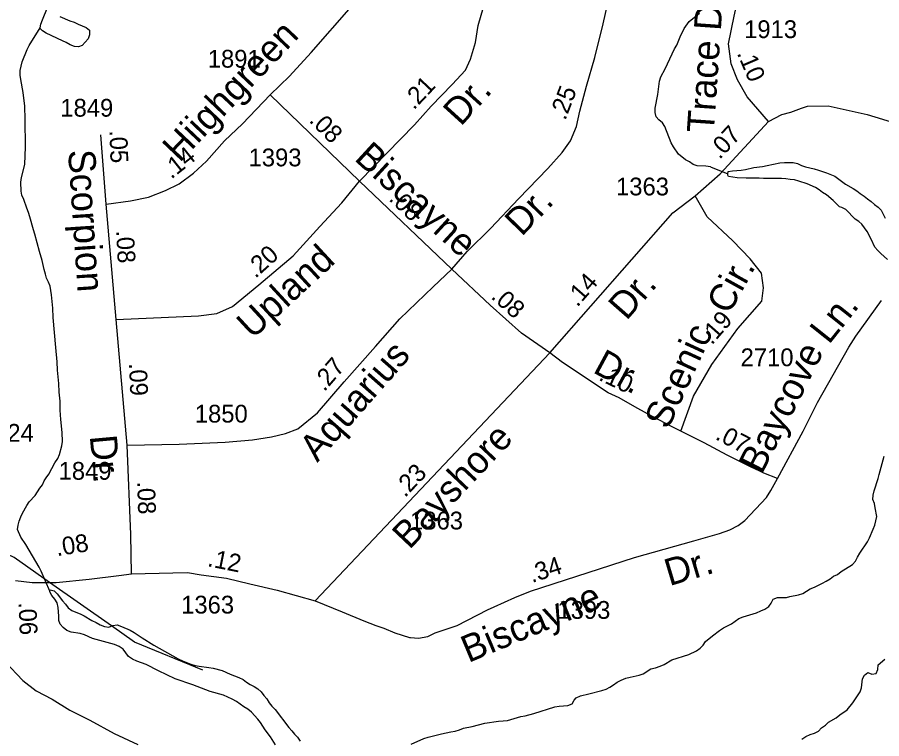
# Model space of a CAD drawing. Extents: x 2290055 to 2389491, y 66597 to 237875.
# Drawn here: x 2361667 to 2364704, y 193626 to 196160 of the extents above; entities that cross this region are included whole.
import ezdxf

# ---------------------------------------------------------------- set-up
doc = ezdxf.new("R2010")
doc.units = 0
for name, color, linetype in [('Exist Boundary Political Urban Extension UEB', 7, 'Continuous'), ('Exist Hydrographic Creek Single Shore', 7, 'Continuous'), ('Exist Hydrographic Pond Under 1500 Sq Ft', 7, 'Continuous'), ('Exist Hydrographic River Shore', 7, 'Continuous'), ('Exist Road Non-System Type 51', 7, 'Continuous'), ('Exist Road Non-System Type 51 Label', 7, 'Continuous'), ('Exist Road Secondary Mileage Hundredths English Label', 7, 'Continuous'), ('Exist Road Secondary Type 51 Attributed', 7, 'Continuous'), ('Exist Road Secondary Type 51 Label', 7, 'Continuous'), ('Exist Road Secondary Type 51 Number Label', 7, 'Continuous')]:
    doc.layers.add(name, color=color, linetype=linetype)

msp = doc.modelspace()

# ---------------------------------------------------------------- linework, layer by layer
at = {"layer": 'Exist Boundary Political Urban Extension UEB'}
msp.add_line((2361997.4, 194021.7), (2361779.9, 194174.9), dxfattribs=at)
for points in [[(2361779.9, 194174.9), (2361655.6, 194262.6), (2361328.9, 194416.4), (2361257, 194457.2)], [(2362318, 193865.9), (2362078.3, 193964.6), (2361997.4, 194021.7)]]:
    msp.add_lwpolyline(points, dxfattribs=at)
at = {"layer": 'Exist Hydrographic Creek Single Shore'}
msp.add_line((2364102, 195634.7), (2364163.2, 195609.8), dxfattribs=at)
for points in [[(2364102, 195634.7), (2364086, 195636.7), (2364055.5, 195638.2), (2364041, 195643.2), (2364028.7, 195652), (2364014.7, 195659.5), (2363990.2, 195679.1), (2363971.7, 195704.7), (2363964.2, 195718.6), (2363942, 195776.3), (2363933, 195789.5), (2363921, 195799.2), (2363910.7, 195810.4), (2363907.5, 195825.7), (2363907.5, 195841), (2363917.5, 195888.7), (2363922.7, 195935.1), (2363927.2, 195950.4), (2363943, 195978.5), (2363975.5, 196049.2), (2363983.7, 196061.8), (2363995, 196091.8), (2364009, 196121.1), (2364027.5, 196145.2), (2364063.2, 196174.7)], [(2361781.1, 194143.9), (2361750.5, 194214.1), (2361743.2, 194227.9), (2361719.5, 194267.9), (2361696.7, 194308.3), (2361678.5, 194333.4), (2361667, 194360.4), (2361669.5, 194375.4), (2361673.5, 194390.3), (2361678.5, 194404.8), (2361684.7, 194418.5), (2361700, 194444.8), (2361708.7, 194457.6), (2361729.2, 194480), (2361745.7, 194505.8), (2361755, 194517.9), (2361761, 194531.9), (2361767.7, 194542.6), (2361777, 194554.6), (2361798, 194595.1), (2361808.5, 194609.5), (2361814.7, 194623.8), (2361823, 194654.5), (2361825, 194670), (2361824.5, 194701.3), (2361819.5, 194747.5), (2361817.5, 194779.8), (2361817, 194811.1), (2361813.7, 194842.7), (2361812.2, 194873.5), (2361807.7, 194919.8), (2361807.2, 194949.8), (2361802, 195000), (2361792.5, 195105.3), (2361791.2, 195137.9), (2361786.5, 195184.8), (2361781.5, 195215.4), (2361776.2, 195229.5), (2361769.5, 195243.2), (2361766.2, 195258.1), (2361761, 195273.6), (2361753.5, 195306.1), (2361744.5, 195336.8), (2361728.5, 195398.7), (2361723, 195412.9), (2361711, 195459.6), (2361706.5, 195474.1), (2361700, 195489.2), (2361689.2, 195520.4), (2361683, 195534.6), (2361680, 195549.7), (2361679.5, 195580.9), (2361681.5, 195596.8), (2361693.2, 195642.4), (2361696, 195705.5), (2361694.5, 195800.9), (2361692.7, 195848.1), (2361687.7, 195895.5), (2361678.5, 195941.6), (2361676.7, 195956.9), (2361676.5, 195972.8), (2361679.7, 195987.8), (2361684.2, 196003), (2361701, 196047.4), (2361708.7, 196061.3), (2361747, 196122.5)]]:
    msp.add_lwpolyline(points, dxfattribs=at)
at = {"layer": 'Exist Hydrographic Pond Under 1500 Sq Ft'}
for points in [[(2361747, 196122.5), (2361749.7, 196135.8), (2361755, 196151.1), (2361772.7, 196194.6)], [(2361815.5, 196163), (2361851.7, 196147.5), (2361866.2, 196142.3), (2361880.5, 196135.5), (2361908.5, 196123.9), (2361920.7, 196114.9), (2361920, 196098.9), (2361915.2, 196084.3), (2361894.5, 196060.8), (2361882.2, 196056.3)], [(2361882.2, 196056.3), (2361867.2, 196057.4), (2361852.2, 196062.7), (2361838.7, 196070.9), (2361825, 196077.8), (2361768.2, 196104.3), (2361755, 196112), (2361746.5, 196120.1), (2361747, 196122.5)]]:
    msp.add_lwpolyline(points, dxfattribs=at)
at = {"layer": 'Exist Hydrographic River Shore'}
for points in [[(2364163.2, 195609.8), (2364164.7, 195618.3), (2364179.5, 195620.8), (2364209.7, 195623), (2364224.5, 195625.4), (2364254.5, 195632.2), (2364285.2, 195635.9), (2364300.7, 195638.8), (2364346.2, 195649.1), (2364362.2, 195650.1), (2364393, 195650.1), (2364408.2, 195646.5), (2364422, 195639.2), (2364436.2, 195634.2), (2364466.2, 195627.5), (2364481, 195623.1), (2364510, 195613.2), (2364539, 195601.3), (2364576.2, 195573.8), (2364603, 195558.4), (2364616, 195550), (2364628, 195540.9), (2364641.7, 195532.2), (2364653.7, 195521.9), (2364667, 195512.5), (2364678, 195502.3), (2364691, 195492.6), (2364701.7, 195482.1), (2364715.2, 195454.4)], [(2364724.5, 195309.6), (2364701, 195329.7), (2364690, 195340.4), (2364680, 195352.4), (2364666.5, 195380.4), (2364652.2, 195407.3), (2364634, 195432.7), (2364623, 195443), (2364610.2, 195451.4), (2364577.2, 195484.8), (2364563, 195491.6), (2364555, 195494.5), (2364533, 195516.1), (2364509.2, 195536.1), (2364496, 195544.5), (2364484, 195553.8), (2364471.2, 195562.2), (2364442, 195575.4), (2364412, 195583.8), (2364397.5, 195588.8), (2364382.2, 195589.7), (2364366.5, 195592.3), (2364351, 195593.4), (2364288.7, 195593.8), (2364273.5, 195594.9), (2364227, 195594.6), (2364196.2, 195596.5), (2364181, 195598.1), (2364165.7, 195600.9), (2364162.5, 195605.8), (2364163.2, 195609.8)], [(2363909, 193874.8), (2363924.7, 193880.1), (2363939.7, 193886.3), (2363966.7, 193902.9), (2364025.5, 193921.9), (2364053.2, 193934.7), (2364065.7, 193943.4), (2364076.2, 193954.4), (2364085, 193966.9), (2364108.7, 193986.5), (2364134, 194005.3), (2364147.5, 194014.9), (2364175.7, 194029.3), (2364202, 194047.4), (2364216.5, 194054), (2364263.5, 194068.4), (2364279, 194074.4), (2364293.2, 194081.3), (2364306.7, 194089.8), (2364315.7, 194102.1), (2364322.2, 194116), (2364337.5, 194121.3), (2364368.5, 194121.9), (2364380.5, 194125.2), (2364411.2, 194131), (2364426, 194135.9), (2364452.7, 194152.1), (2364467.2, 194158.1), (2364495.5, 194171.9), (2364509, 194179.4), (2364522, 194187.2), (2364534.7, 194196.4), (2364548.7, 194202.7), (2364561.2, 194213.1), (2364601.2, 194237.3), (2364611.7, 194249.3), (2364618.7, 194263.2), (2364627, 194277), (2364653.2, 194317.6), (2364660.5, 194331.3), (2364674, 194361.4), (2364679.2, 194376.1), (2364687, 194406.5), (2364680.5, 194436.5), (2364678.5, 194451.4), (2364672.2, 194465.5), (2364673, 194480.8), (2364676.5, 194495.9), (2364691.5, 194539.5), (2364694.7, 194554.3), (2364712, 194618)], [(2362573.7, 193603.9), (2362556.2, 193632), (2362537.7, 193656.4), (2362521.5, 193682.7), (2362512, 193694.7), (2362489, 193719.2), (2362476.5, 193729.5), (2362462.5, 193738), (2362436.5, 193756.8), (2362422, 193765), (2362406, 193772.1), (2362391.5, 193778.3), (2362344.5, 193792.1), (2362313.5, 193802.9), (2362283, 193815.5), (2362221.5, 193836.5), (2362162.2, 193863.6), (2362119.7, 193886), (2362086.5, 193898.3), (2362071.7, 193905.1), (2362057.7, 193914.7), (2362048, 193927.5), (2362038, 193940.1), (2362024.5, 193949.9), (2362008.5, 193956.1), (2361930.5, 193977.3), (2361903.2, 193990.9), (2361887.5, 193995.7), (2361856, 193999.7), (2361841.2, 194006.2), (2361828, 194015.9), (2361817.7, 194027.9), (2361813, 194040.6), (2361812.7, 194055.7), (2361810.5, 194087.1), (2361807, 194102.9), (2361798.5, 194116), (2361788, 194128.6), (2361780.7, 194141.9), (2361781.1, 194143.9)], [(2361781.1, 194143.9), (2361782, 194148.6), (2361796.2, 194145.3), (2361807, 194134.8), (2361825, 194109.6), (2361836, 194098.1), (2361845, 194085.8), (2361858.2, 194076.6), (2361872.5, 194070), (2361887.2, 194064.5), (2361901, 194057.9), (2361928.5, 194040.5), (2361943.5, 194033.9), (2361958, 194026.1), (2361972.7, 194019.5), (2361988, 194017.8), (2362002.2, 194023.3), (2362017.5, 194025.8), (2362033.2, 194020.3), (2362063.5, 194007.1), (2362077.7, 193998.6), (2362105.5, 193979.7), (2362146, 193954.6), (2362232, 193905.8), (2362246.5, 193899.3), (2362276.5, 193887.8), (2362291, 193883.2), (2362305.7, 193880.3), (2362339.7, 193876.4), (2362354.5, 193873.9), (2362386.5, 193865.8), (2362414.5, 193851.9), (2362445, 193841), (2362459.7, 193833.3), (2362471.7, 193824.2), (2362485, 193816.1), (2362498.5, 193809.4), (2362512.2, 193801.3), (2362523.2, 193790.1), (2362532.5, 193777.9), (2362543.2, 193765.6), (2362551.7, 193752), (2362561, 193739.6), (2362572, 193727.8), (2362620.5, 193665.4), (2362631.5, 193653.7), (2362640.2, 193641.2), (2362651.2, 193630.8), (2362660.5, 193617.6)], [(2364423, 193624.6), (2364436.5, 193633.6), (2364452, 193640.2), (2364467.5, 193645.4), (2364481, 193652.7), (2364492.5, 193663.5), (2364505.7, 193672.7), (2364517.2, 193683.9), (2364544, 193699.5), (2364556, 193709.4), (2364582.2, 193727.4), (2364602.7, 193751.6), (2364628, 193790), (2364632.7, 193804.4), (2364636.2, 193835.8), (2364643, 193849), (2364655.2, 193858.1), (2364668.5, 193852.4), (2364683.7, 193854.3), (2364689.7, 193869), (2364691.5, 193884.7), (2364714.5, 193905.4)], [(2363050.2, 193606.2), (2363094.7, 193626.4), (2363110.2, 193631.5), (2363157.5, 193643.3), (2363189.7, 193650.1), (2363205, 193652.5), (2363219.7, 193656.9), (2363234, 193662.8), (2363264.5, 193668.5), (2363309, 193679.9), (2363357, 193687.7), (2363373.5, 193688.3), (2363389, 193690), (2363435.7, 193704), (2363451, 193706.4), (2363481, 193713.9), (2363555.2, 193738.2), (2363570.2, 193740.5), (2363586, 193740.7), (2363601.2, 193741.9), (2363615.7, 193748), (2363622.7, 193761.6), (2363630, 193769), (2363645, 193776.8), (2363674.5, 193782.9), (2363720.2, 193794.8), (2363735, 193800), (2363748.5, 193806.6), (2363761.7, 193814.7), (2363774.2, 193824), (2363788.7, 193831.9), (2363804.5, 193837.9), (2363819.5, 193842), (2363851.5, 193848.7), (2363866, 193853.9), (2363893, 193871.4), (2363909, 193874.8)]]:
    msp.add_lwpolyline(points, dxfattribs=at)
at = {"layer": 'Exist Road Non-System Type 51'}
msp.add_lwpolyline([(2364337.8, 194540.2), (2364427.8, 194706.4), (2364477.9, 194806.4), (2364588.2, 195000.9), (2364612.7, 195039.9), (2364702.7, 195165.3)], dxfattribs=at)
at = {"layer": 'Exist Road Secondary Type 51 Attributed'}
for p, q in [((2362868.6, 195584.8), (2362555, 195888)), ((2361978.9, 195503.2), (2361960.3, 195747.6)), ((2363192.9, 195275), (2362868.6, 195584.8)), ((2362013.7, 195098.2), (2361978.9, 195503.2)), ((2362052.7, 194657.4), (2362013.7, 195098.2)), ((2362713.1, 194110.3), (2363538.1, 194981.1))]:
    msp.add_line(p, q, dxfattribs=at)
for points in [[(2362555, 195888), (2362622.4, 195953.6), (2362699.1, 196036.2), (2362840.3, 196197.9), (2362885, 196289), (2362965.6, 196604.7)], [(2362868.6, 195584.8), (2363061.7, 195782.5), (2363120.7, 195847.4), (2363194.4, 195924.1), (2363241.5, 195974.2), (2363259.2, 196012.6), (2363276.9, 196071.6), (2363285.7, 196130.6), (2363312.3, 196225), (2363332.9, 196325.3), (2363376.9, 196500.4)], [(2363192.9, 195275), (2363247.4, 195337), (2363330, 195419.6), (2363427.3, 195522.8), (2363530.4, 195629), (2363580.6, 195685.1), (2363610, 195726.4), (2363630.7, 195776.6), (2363642.5, 195829.7), (2363666, 195918.2), (2363695.5, 196018.5), (2363725, 196136.5), (2363782.9, 196390.8)], [(2364306.4, 195793.7), (2364230.6, 195880.9), (2364196.7, 195939.8), (2364174.1, 195996.4), (2364165, 196066.6), (2364185.4, 196164), (2364199, 196227.4), (2364210.5, 196266.5)], [(2361978.9, 195503.2), (2362064, 195515.6), (2362127.4, 195527.9), (2362187.7, 195551.2), (2362235.6, 195574.4), (2362285.1, 195613), (2362331.5, 195654.8), (2362394.9, 195726), (2362457.6, 195785.9), (2362555, 195888)], [(2364306.4, 195793.7), (2364352.7, 195819), (2364384.8, 195827), (2364422.2, 195840.4), (2364442.6, 195847.4), (2364515.8, 195848.4), (2364652.1, 195819), (2364817.9, 195768.2)], [(2364047.9, 195532.8), (2364136.2, 195610.4), (2364306.4, 195793.7)], [(2362013.7, 195098.2), (2362303.1, 195110.8), (2362367.7, 195120), (2362423, 195144), (2362515.2, 195219.7), (2362635.7, 195322.2), (2362730, 195425.5), (2362806.7, 195508.1), (2362868.6, 195584.8)], [(2363538.1, 194981.1), (2363969.3, 195472.5), (2364047.9, 195532.8)], [(2363997.6, 194706.4), (2364041.9, 194828.8), (2364106.5, 194940.4), (2364198.5, 195066.8), (2364282.7, 195162.8), (2364288.6, 195209.8), (2364280.8, 195260.7), (2364241.6, 195311.6), (2364180.9, 195374.3), (2364090.9, 195458.5), (2364047.9, 195532.8)], [(2362052.7, 194657.4), (2362234.9, 194660.4), (2362397.2, 194667.8), (2362493.1, 194675.2), (2362559.5, 194686.2), (2362609.3, 194697.3), (2362651.7, 194713.9), (2362721.2, 194770.6), (2362815.5, 194879.7), (2362924.6, 195003.6), (2363010.1, 195101), (2363128, 195213.1), (2363192.9, 195275)], [(2363538.1, 194981.1), (2363437.6, 195050.8), (2363328.5, 195148.2), (2363192.9, 195275)], [(2363997.6, 194706.4), (2363970.2, 194720.1), (2363920, 194746.3), (2363881.2, 194766.7), (2363836.2, 194791), (2363781, 194822.8), (2363742.2, 194841.3), (2363582, 194946.9), (2363538.1, 194981.1)], [(2364337.8, 194540.2), (2364289.6, 194558.9), (2364273.3, 194566.2), (2364244.8, 194579.1), (2364161.1, 194621.8), (2364079.3, 194664.6), (2363997.6, 194706.4)], [(2362067.9, 194204.5), (2362065.2, 194342.8), (2362052.7, 194657.4)], [(2362713.1, 194110.3), (2362808.5, 194071.6), (2362884.1, 194040.2), (2362926.5, 194023.6), (2362954.2, 194014.3), (2362992.9, 193997.7), (2363044, 193981.2), (2363048, 193981.4), (2363075.9, 193979.3), (2363109.1, 193984.8), (2363135, 193997.7), (2363212.4, 194023.6), (2363318.3, 194078.2), (2363341.9, 194089.1), (2363414.6, 194122), (2363469.7, 194144.2), (2363835.2, 194262.7), (2364043, 194321), (2364134, 194346.6), (2364169.5, 194360), (2364198.9, 194375.2), (2364222.2, 194392.1), (2364299, 194473.2), (2364314, 194497.8), (2364337.8, 194540.2)], [(2361659.8, 194181.3), (2361718.4, 194174.9), (2361779.9, 194174.9), (2361803.3, 194174.9), (2361919.5, 194186.7), (2362023, 194198.8), (2362067.9, 194204.5)], [(2362067.9, 194204.5), (2362212.7, 194208.2), (2362264.4, 194210), (2362312.3, 194200.8), (2362401.5, 194189.8), (2362483.9, 194169.4), (2362579.8, 194147.2), (2362713.1, 194110.3)], [(2361623.5, 193895.4), (2361686.2, 193829.7), (2361733.3, 193794.3), (2361789.4, 193764.8), (2361851.3, 193726.4), (2361922, 193691), (2362007.5, 193643.8), (2362090.1, 193605.5)]]:
    msp.add_lwpolyline(points, dxfattribs=at)

# ---------------------------------------------------------------- texts
at = {"layer": 'Exist Road Non-System Type 51 Label'}
for s, rotation, p in [('Ln.', 51.5235, (2364518, 195007.9)), ('Baycove', 63.2174, (2364282.4, 194551.7))]:
    msp.add_text(s, height=95, rotation=rotation, dxfattribs=at).set_placement(p)
at = {"layer": 'Exist Road Secondary Mileage Hundredths English Label'}
for s, rotation, p in [('.10', 293.1865, (2364194, 196033.9)), ('.21', 46.7552, (2363060, 195832.3)), ('.25', 69.0363, (2363591.8, 195795.3)), ('.08', 314.9799, (2362689, 195794.8)), ('.07', 47.1265, (2364134.1, 195658.1)), ('.05', 272.1196, (2361990.2, 195762.6)), ('.14', 38.4206, (2362207.6, 195589.6)), ('.08', 316.3122, (2362968.9, 195519.1)), ('.08', 273.1997, (2362013.5, 195410.4)), ('.20', 41.9768, (2362503.2, 195240.8)), ('.14', 48.734, (2363634.1, 195139.7)), ('.08', 318.2505, (2363327.9, 195174.8)), ('.19', 48.7435, (2364106.4, 195006.6)), ('.27', 49.1645, (2362745.4, 194842.5)), ('.09', 272.4611, (2362058.9, 194944.8)), ('.10', 334.5122, (2363706, 194887)), ('.07', 332.3732, (2364115.8, 194679.4)), ('.23', 46.3251, (2363028.8, 194470.9)), ('.08', 272.0332, (2362087.5, 194528.9)), ('.08', 9.0802, (2361806, 194266.7)), ('.12', 348.6265, (2362332.3, 194232.3)), ('.34', 17.9719, (2363474.7, 194172.6)), ('.06', 272.4876, (2361670.8, 194104.5))]:
    msp.add_text(s, height=62.5, rotation=rotation, dxfattribs=at).set_placement(p)
at = {"layer": 'Exist Road Secondary Type 51 Label'}
for s, rotation, p in [('Trace Dr.', 86.0575, (2364113.5, 195751.9)), ('Hiighgreen', 46.4535, (2362237.1, 195646.9)), ('Dr.', 47.7463, (2363224.9, 195774.4)), ('Biscayne', 317.4629, (2362847.2, 195660.5)), ('Scorpion', 273.8601, (2361844.8, 195692.5)), ('Dr.', 45.96, (2363438.5, 195387.6)), ('Upland', 42.682, (2362492.6, 195026.8)), ('Cir.', 61.0706, (2364166.7, 195112)), ('Dr.', 48.734, (2363806.8, 195092.1)), ('Scenic', 65.2859, (2363952.8, 194708.6)), ('Aquarius', 48.6413, (2362720.7, 194594)), ('Dr.', 331.6349, (2363685, 194914.2)), ('Bayshore', 46.5474, (2363044.2, 194287.4)), ('Dr.', 275.177, (2361921, 194689.1)), ('Dr.', 16.6708, (2363957.7, 194161.3)), ('Biscayne', 22.7911, (2363251.4, 193891.2))]:
    msp.add_text(s, height=95, rotation=rotation, dxfattribs=at).set_placement(p)
at = {"layer": 'Exist Road Secondary Type 51 Number Label'}
for s, p in [('1913', (2364220.2, 196086.9)), ('1891', (2362335.8, 195983.1)), ('1849', (2361817.8, 195810.9)), ('1393', (2362479.2, 195636.4)), ('1363', (2363770.2, 195534.3)), ('2710', (2364207.8, 194934.3)), ('1850', (2362290.3, 194736.2)), ('1924', (2361538.8, 194668.8)), ('1849', (2361811.7, 194535.4)), ('1363', (2363046.5, 194360.8)), ('1363', (2362242.3, 194065.4)), ('1393', (2363564.3, 194046.8))]:
    msp.add_text(s, height=62.5, dxfattribs=at).set_placement(p)

doc.saveas('drawing.dxf')
